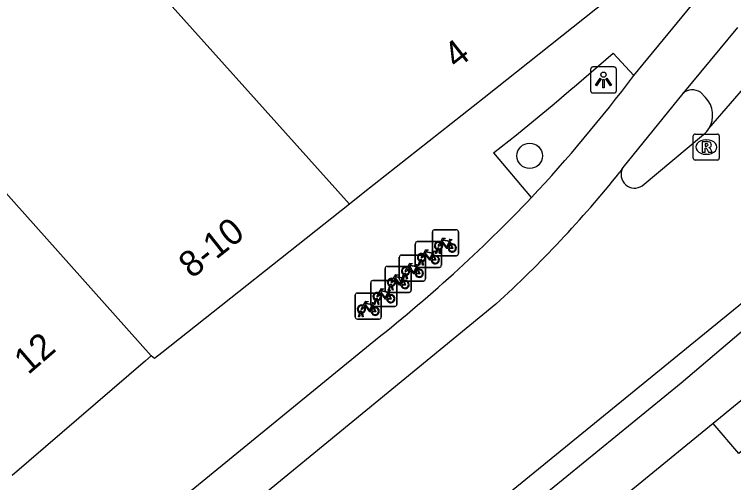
# Model space of a CAD drawing. Extents: x 160664 to 161506, y 382245 to 383288.
# Drawn here: x 161277.95 to 161305.61, y 383036.31 to 383054.32 of the extents above; entities that cross this region are included whole.
import ezdxf

# ---------------------------------------------------------------- set-up
doc = ezdxf.new("R2010")
doc.units = 0
for name, color, linetype in [('IMGEO_Boom', 7, 'Continuous'), ('IMGEO_Fietsenrek', 7, 'Continuous'), ('IMGEO_Fietspad_gesloten', 7, 'Continuous'), ('IMGEO_Fietspad_open', 7, 'Continuous'), ('IMGEO_Lichtpunt', 7, 'Continuous'), ('IMGEO_Pand', 7, 'Continuous'), ('IMGEO_Pand_nummerreeks', 7, 'Continuous'), ('IMGEO_Rijbaan_lokaal_gesloten', 7, 'Continuous'), ('IMGEO_Rioolput', 7, 'Continuous'), ('IMGEO_Voetpad_gesloten', 7, 'Continuous'), ('IMGEO_Voetpad_open', 7, 'Continuous')]:
    doc.layers.add(name, color=color, linetype=linetype)

msp = doc.modelspace()

# ---------------------------------------------------------------- linework, layer by layer
at = {"layer": 'IMGEO_Boom'}
msp.add_circle((161297.767, 383048.882), 0.489, dxfattribs=at)
at = {"layer": 'IMGEO_Fietsenrek'}
for p, q in [((161294.024, 383045.113), (161294.024, 383045.954)), ((161294.024, 383045.954), (161294.024, 383045.113)), ((161294.099, 383046.038), (161294.94, 383046.038)), ((161294.94, 383046.038), (161294.099, 383046.038)), ((161295.024, 383045.963), (161295.024, 383045.122)), ((161295.024, 383045.122), (161295.024, 383045.963)), ((161293.445, 383045.588), (161294.286, 383045.588)), ((161294.286, 383045.588), (161293.445, 383045.588)), ((161294.711, 383045.587), (161294.747, 383045.492)), ((161293.37, 383044.663), (161293.37, 383045.504)), ((161293.37, 383045.504), (161293.37, 383044.663)), ((161294.151, 383045.122), (161294.19, 383045.282)), ((161294.22, 383045.27), (161294.185, 383045.122)), ((161294.262, 383045.294), (161294.261, 383045.298)), ((161294.303, 383045.122), (161294.269, 383045.264)), ((161294.293, 383045.305), (161294.294, 383045.298)), ((161294.301, 383045.268), (161294.336, 383045.122)), ((161294.37, 383045.513), (161294.37, 383044.672)), ((161294.37, 383044.672), (161294.37, 383045.513)), ((161292.83, 383045.065), (161293.671, 383045.065)), ((161293.671, 383045.065), (161292.83, 383045.065)), ((161293.755, 383044.99), (161293.755, 383044.149)), ((161293.755, 383044.149), (161293.755, 383044.99)), ((161294.057, 383045.137), (161294.093, 383045.042)), ((161294.949, 383045.038), (161294.108, 383045.038)), ((161294.108, 383045.038), (161294.949, 383045.038)), ((161294.185, 383045.122), (161294.151, 383045.122)), ((161294.336, 383045.122), (161294.303, 383045.122)), ((161292.755, 383044.14), (161292.755, 383044.981)), ((161292.755, 383044.981), (161292.755, 383044.14)), ((161293.497, 383044.672), (161293.536, 383044.832)), ((161293.566, 383044.82), (161293.531, 383044.672)), ((161293.608, 383044.844), (161293.607, 383044.848)), ((161293.649, 383044.672), (161293.615, 383044.814)), ((161293.639, 383044.855), (161293.64, 383044.848)), ((161293.647, 383044.818), (161293.682, 383044.672)), ((161292.208, 383043.707), (161292.208, 383044.548)), ((161292.208, 383044.548), (161292.208, 383043.707)), ((161292.283, 383044.632), (161293.124, 383044.632)), ((161293.124, 383044.632), (161292.283, 383044.632)), ((161293.208, 383044.557), (161293.208, 383043.716)), ((161293.208, 383043.716), (161293.208, 383044.557)), ((161293.442, 383044.614), (161293.478, 383044.519)), ((161294.295, 383044.588), (161293.454, 383044.588)), ((161293.454, 383044.588), (161294.295, 383044.588)), ((161293.531, 383044.672), (161293.497, 383044.672)), ((161293.682, 383044.672), (161293.649, 383044.672)), ((161292.882, 383044.149), (161292.921, 383044.309)), ((161292.895, 383044.181), (161292.931, 383044.086)), ((161292.951, 383044.297), (161292.916, 383044.149)), ((161292.993, 383044.321), (161292.992, 383044.325)), ((161293.034, 383044.149), (161293, 383044.291)), ((161293.024, 383044.332), (161293.025, 383044.325)), ((161293.032, 383044.295), (161293.067, 383044.149)), ((161291.658, 383043.162), (161291.658, 383044.003)), ((161291.658, 383044.003), (161291.658, 383043.162)), ((161291.733, 383044.087), (161292.574, 383044.087)), ((161292.574, 383044.087), (161291.733, 383044.087)), ((161292.446, 383043.888), (161292.445, 383043.892)), ((161292.477, 383043.899), (161292.478, 383043.892)), ((161292.658, 383044.012), (161292.658, 383043.171)), ((161292.658, 383043.171), (161292.658, 383044.012)), ((161293.68, 383044.065), (161292.839, 383044.065)), ((161292.839, 383044.065), (161293.68, 383044.065)), ((161292.916, 383044.149), (161292.882, 383044.149)), ((161293.067, 383044.149), (161293.034, 383044.149)), ((161291.132, 383043.605), (161291.973, 383043.605)), ((161291.973, 383043.605), (161291.132, 383043.605)), ((161293.133, 383043.632), (161292.292, 383043.632)), ((161292.292, 383043.632), (161293.133, 383043.632)), ((161292.335, 383043.716), (161292.374, 383043.876)), ((161292.369, 383043.716), (161292.335, 383043.716)), ((161292.345, 383043.636), (161292.381, 383043.541)), ((161292.404, 383043.864), (161292.369, 383043.716)), ((161292.487, 383043.716), (161292.453, 383043.858)), ((161292.485, 383043.862), (161292.52, 383043.716)), ((161292.52, 383043.716), (161292.487, 383043.716)), ((161291.057, 383042.68), (161291.057, 383043.521)), ((161291.057, 383043.521), (161291.057, 383042.68)), ((161291.785, 383043.171), (161291.824, 383043.331)), ((161291.896, 383043.343), (161291.895, 383043.347)), ((161291.927, 383043.354), (161291.928, 383043.347)), ((161292.057, 383043.53), (161292.057, 383042.689)), ((161292.057, 383042.689), (161292.057, 383043.53)), ((161292.583, 383043.087), (161291.742, 383043.087)), ((161291.742, 383043.087), (161292.583, 383043.087)), ((161291.744, 383043.154), (161291.78, 383043.059)), ((161291.819, 383043.171), (161291.785, 383043.171)), ((161291.854, 383043.319), (161291.819, 383043.171)), ((161291.937, 383043.171), (161291.903, 383043.313)), ((161291.935, 383043.317), (161291.97, 383043.171)), ((161291.97, 383043.171), (161291.937, 383043.171)), ((161291.184, 383042.689), (161291.223, 383042.849)), ((161291.253, 383042.837), (161291.218, 383042.689)), ((161291.295, 383042.861), (161291.294, 383042.865)), ((161291.336, 383042.689), (161291.302, 383042.831)), ((161291.326, 383042.872), (161291.327, 383042.865)), ((161291.334, 383042.835), (161291.369, 383042.689)), ((161291.982, 383042.605), (161291.141, 383042.605)), ((161291.141, 383042.605), (161291.982, 383042.605)), ((161291.218, 383042.689), (161291.184, 383042.689)), ((161291.369, 383042.689), (161291.336, 383042.689))]:
    msp.add_line(p, q, dxfattribs=at)
for points in [[(161294.358, 383045.512), (161294.306, 383045.422), (161294.266, 383045.397), (161294.267, 383045.444), (161294.322, 383045.538)], [(161294.337, 383045.564), (161294.432, 383045.728), (161294.518, 383045.714), (161294.52, 383045.705), (161294.464, 383045.694), (161294.437, 383045.649), (161294.693, 383045.608)], [(161294.633, 383045.32), (161294.583, 383045.32), (161294.392, 383045.571), (161294.373, 383045.539)], [(161294.68, 383045.583), (161294.423, 383045.624), (161294.406, 383045.595), (161294.573, 383045.375), (161294.68, 383045.583)], [(161294.728, 383045.485), (161294.698, 383045.562), (161294.589, 383045.344), (161294.632, 383045.344)], [(161294.693, 383045.608), (161294.718, 383045.657), (161294.712, 383045.661), (161294.689, 383045.665), (161294.677, 383045.672), (161294.676, 383045.675), (161294.678, 383045.68), (161294.773, 383045.665), (161294.775, 383045.655), (161294.765, 383045.642), (161294.753, 383045.636), (161294.739, 383045.642), (161294.711, 383045.587)], [(161293.683, 383045.114), (161293.778, 383045.278), (161293.864, 383045.264), (161293.866, 383045.255), (161293.81, 383045.244), (161293.783, 383045.199), (161294.039, 383045.158)], [(161294.662, 383045.344), (161294.782, 383045.343), (161294.738, 383045.457)], [(161294.758, 383045.464), (161294.813, 383045.319), (161294.663, 383045.319)], [(161293.704, 383045.062), (161293.652, 383044.972), (161293.612, 383044.947), (161293.613, 383044.994), (161293.668, 383045.088)], [(161293.979, 383044.87), (161293.929, 383044.87), (161293.738, 383045.121), (161293.719, 383045.089)], [(161294.026, 383045.133), (161293.769, 383045.174), (161293.752, 383045.145), (161293.919, 383044.925), (161294.026, 383045.133)], [(161294.074, 383045.035), (161294.044, 383045.112), (161293.935, 383044.894), (161293.978, 383044.894)], [(161294.008, 383044.894), (161294.128, 383044.893), (161294.084, 383045.007)], [(161294.104, 383045.014), (161294.159, 383044.869), (161294.009, 383044.869)], [(161294.039, 383045.158), (161294.064, 383045.207), (161294.058, 383045.211), (161294.035, 383045.215), (161294.023, 383045.222), (161294.022, 383045.225), (161294.024, 383045.23), (161294.119, 383045.215), (161294.121, 383045.205), (161294.111, 383045.192), (161294.099, 383045.186), (161294.085, 383045.192), (161294.057, 383045.137)], [(161293.068, 383044.591), (161293.163, 383044.755), (161293.249, 383044.741), (161293.251, 383044.732), (161293.195, 383044.721), (161293.168, 383044.676), (161293.424, 383044.635)], [(161293.089, 383044.539), (161293.037, 383044.449), (161292.997, 383044.424), (161292.998, 383044.471), (161293.053, 383044.565)], [(161293.364, 383044.347), (161293.314, 383044.347), (161293.123, 383044.598), (161293.104, 383044.566)], [(161293.411, 383044.61), (161293.154, 383044.651), (161293.137, 383044.622), (161293.304, 383044.402), (161293.411, 383044.61)], [(161293.459, 383044.512), (161293.429, 383044.589), (161293.32, 383044.371), (161293.363, 383044.371)], [(161293.393, 383044.371), (161293.513, 383044.37), (161293.469, 383044.484)], [(161293.489, 383044.491), (161293.544, 383044.346), (161293.394, 383044.346)], [(161293.424, 383044.635), (161293.449, 383044.684), (161293.443, 383044.688), (161293.42, 383044.692), (161293.408, 383044.699), (161293.407, 383044.702), (161293.409, 383044.707), (161293.504, 383044.692), (161293.506, 383044.682), (161293.496, 383044.669), (161293.484, 383044.663), (161293.47, 383044.669), (161293.442, 383044.614)], [(161292.521, 383044.158), (161292.616, 383044.322), (161292.702, 383044.308), (161292.704, 383044.299), (161292.648, 383044.288), (161292.621, 383044.243), (161292.877, 383044.202)], [(161292.817, 383043.914), (161292.767, 383043.914), (161292.576, 383044.165), (161292.557, 383044.133)], [(161292.864, 383044.177), (161292.607, 383044.218), (161292.59, 383044.189), (161292.757, 383043.969), (161292.864, 383044.177)], [(161292.912, 383044.079), (161292.882, 383044.156), (161292.773, 383043.938), (161292.816, 383043.938)], [(161292.877, 383044.202), (161292.902, 383044.251), (161292.896, 383044.255), (161292.873, 383044.259), (161292.861, 383044.266), (161292.86, 383044.269), (161292.862, 383044.274), (161292.957, 383044.259), (161292.959, 383044.249), (161292.949, 383044.236), (161292.937, 383044.23), (161292.923, 383044.236), (161292.895, 383044.181)], [(161292.542, 383044.106), (161292.49, 383044.016), (161292.45, 383043.991), (161292.451, 383044.038), (161292.506, 383044.132)], [(161292.846, 383043.938), (161292.966, 383043.937), (161292.922, 383044.051)], [(161292.942, 383044.058), (161292.997, 383043.913), (161292.847, 383043.913)], [(161291.971, 383043.613), (161292.066, 383043.777), (161292.152, 383043.763), (161292.154, 383043.754), (161292.098, 383043.743), (161292.071, 383043.698), (161292.327, 383043.657)], [(161292.267, 383043.369), (161292.217, 383043.369), (161292.026, 383043.62), (161292.007, 383043.588)], [(161292.314, 383043.632), (161292.057, 383043.673), (161292.04, 383043.644), (161292.207, 383043.424), (161292.314, 383043.632)], [(161292.362, 383043.534), (161292.332, 383043.611), (161292.223, 383043.393), (161292.266, 383043.393)], [(161292.327, 383043.657), (161292.352, 383043.706), (161292.346, 383043.71), (161292.323, 383043.714), (161292.311, 383043.721), (161292.31, 383043.724), (161292.312, 383043.729), (161292.407, 383043.714), (161292.409, 383043.704), (161292.399, 383043.691), (161292.387, 383043.685), (161292.373, 383043.691), (161292.345, 383043.636)], [(161291.992, 383043.561), (161291.94, 383043.471), (161291.9, 383043.446), (161291.901, 383043.493), (161291.956, 383043.587)], [(161292.296, 383043.393), (161292.416, 383043.392), (161292.372, 383043.506)], [(161292.392, 383043.513), (161292.447, 383043.368), (161292.297, 383043.368)], [(161291.391, 383043.079), (161291.339, 383042.989), (161291.299, 383042.964), (161291.3, 383043.011), (161291.355, 383043.105)], [(161291.37, 383043.131), (161291.465, 383043.295), (161291.551, 383043.281), (161291.553, 383043.272), (161291.497, 383043.261), (161291.47, 383043.216), (161291.726, 383043.175)], [(161291.666, 383042.887), (161291.616, 383042.887), (161291.425, 383043.138), (161291.406, 383043.106)], [(161291.713, 383043.15), (161291.456, 383043.191), (161291.439, 383043.162), (161291.606, 383042.942), (161291.713, 383043.15)], [(161291.761, 383043.052), (161291.731, 383043.129), (161291.622, 383042.911), (161291.665, 383042.911)], [(161291.726, 383043.175), (161291.751, 383043.224), (161291.745, 383043.228), (161291.722, 383043.232), (161291.71, 383043.239), (161291.709, 383043.242), (161291.711, 383043.247), (161291.806, 383043.232), (161291.808, 383043.222), (161291.798, 383043.209), (161291.786, 383043.203), (161291.772, 383043.209), (161291.744, 383043.154)], [(161291.695, 383042.911), (161291.815, 383042.91), (161291.771, 383043.024)], [(161291.791, 383043.031), (161291.846, 383042.886), (161291.696, 383042.886)]]:
    msp.add_lwpolyline(points, dxfattribs=at)
for centre, radius, start, end in [((161294.102, 383045.96), 0.0779, 92.4484, 184.2845), ((161294.102, 383045.96), 0.0779, 92.4484, 184.2845), ((161294.946, 383045.96), 0.0779, 2.4484, 94.2845), ((161294.946, 383045.96), 0.0779, 2.4484, 94.2845), ((161293.448, 383045.51), 0.0779, 92.4484, 184.2845), ((161293.448, 383045.51), 0.0779, 92.4484, 184.2845), ((161294.264, 383045.423), 0.159, 62.6766, 242.1369), ((161294.264, 383045.423), 0.129, 63.3192, 238.903), ((161294.292, 383045.51), 0.0779, 2.4484, 94.2845), ((161294.292, 383045.51), 0.0779, 2.4484, 94.2845), ((161294.264, 383045.423), 0.159, 283.5766, 46.6042), ((161294.244, 383045.294), 0.0499, 12.8025, 158.6934), ((161294.264, 383045.423), 0.159, 253.9967, 271.7867), ((161294.244, 383045.294), 0.0174, 12.8025, 163.4502), ((161294.264, 383045.423), 0.129, 253.415, 269.0204), ((161294.264, 383045.423), 0.129, 283.6043, 43.4302), ((161294.791, 383045.339), 0.159, 113.3408, 178.3217), ((161294.791, 383045.339), 0.159, 187.0065, 105.7708), ((161294.791, 383045.339), 0.129, 113.923, 177.9556), ((161294.791, 383045.339), 0.129, 188.6715, 104.5883), ((161292.833, 383044.987), 0.0779, 92.4484, 184.2845), ((161292.833, 383044.987), 0.0779, 92.4484, 184.2845), ((161293.61, 383044.973), 0.159, 62.6766, 242.1369), ((161293.61, 383044.973), 0.129, 63.3192, 238.903), ((161293.61, 383044.973), 0.129, 283.6043, 43.4302), ((161293.61, 383044.973), 0.159, 283.5766, 46.6042), ((161293.677, 383044.987), 0.0779, 2.4484, 94.2845), ((161293.677, 383044.987), 0.0779, 2.4484, 94.2845), ((161294.137, 383044.889), 0.159, 113.3408, 178.3217), ((161294.137, 383044.889), 0.159, 187.0065, 105.7708), ((161294.137, 383044.889), 0.129, 113.923, 177.9556), ((161294.137, 383044.889), 0.129, 188.6715, 104.5883), ((161294.102, 383045.116), 0.0779, 182.4484, 274.2845), ((161294.102, 383045.116), 0.0779, 182.4484, 274.2845), ((161294.946, 383045.116), 0.0779, 272.4484, 4.2845), ((161294.946, 383045.116), 0.0779, 272.4484, 4.2845), ((161293.59, 383044.844), 0.0499, 12.8025, 158.6934), ((161293.61, 383044.973), 0.159, 253.9967, 271.7867), ((161293.59, 383044.844), 0.0174, 12.8025, 163.4502), ((161293.61, 383044.973), 0.129, 253.415, 269.0204), ((161292.286, 383044.554), 0.0779, 92.4484, 184.2845), ((161292.286, 383044.554), 0.0779, 92.4484, 184.2845), ((161292.995, 383044.45), 0.159, 62.6766, 242.1369), ((161292.995, 383044.45), 0.129, 63.3192, 238.903), ((161292.995, 383044.45), 0.129, 283.6043, 43.4302), ((161292.995, 383044.45), 0.159, 283.5766, 46.6042), ((161293.13, 383044.554), 0.0779, 2.4484, 94.2845), ((161293.13, 383044.554), 0.0779, 2.4484, 94.2845), ((161293.522, 383044.366), 0.159, 113.3408, 178.3217), ((161293.522, 383044.366), 0.159, 187.0065, 105.7708), ((161293.448, 383044.666), 0.0779, 182.4484, 274.2845), ((161293.448, 383044.666), 0.0779, 182.4484, 274.2845), ((161293.522, 383044.366), 0.129, 113.923, 177.9556), ((161293.522, 383044.366), 0.129, 188.6715, 104.5883), ((161294.292, 383044.666), 0.0779, 272.4484, 4.2845), ((161294.292, 383044.666), 0.0779, 272.4484, 4.2845), ((161292.448, 383044.017), 0.159, 62.6766, 242.1369), ((161292.975, 383044.321), 0.0499, 12.8025, 158.6934), ((161292.995, 383044.45), 0.159, 253.9967, 271.7867), ((161292.975, 383044.321), 0.0174, 12.8025, 163.4502), ((161292.995, 383044.45), 0.129, 253.415, 269.0204), ((161291.736, 383044.009), 0.0779, 92.4484, 184.2845), ((161291.736, 383044.009), 0.0779, 92.4484, 184.2845), ((161292.448, 383044.017), 0.129, 63.3192, 238.903), ((161292.428, 383043.888), 0.0499, 12.8025, 158.6934), ((161292.428, 383043.888), 0.0174, 12.8025, 163.4502), ((161292.448, 383044.017), 0.129, 253.415, 269.0204), ((161292.448, 383044.017), 0.129, 283.6043, 43.4302), ((161292.448, 383044.017), 0.159, 283.5766, 46.6042), ((161292.58, 383044.009), 0.0779, 2.4484, 94.2845), ((161292.58, 383044.009), 0.0779, 2.4484, 94.2845), ((161292.833, 383044.143), 0.0779, 182.4484, 274.2845), ((161292.833, 383044.143), 0.0779, 182.4484, 274.2845), ((161292.975, 383043.933), 0.159, 113.3408, 178.3217), ((161292.975, 383043.933), 0.159, 187.0065, 105.7708), ((161292.975, 383043.933), 0.129, 113.923, 177.9556), ((161292.975, 383043.933), 0.129, 188.6715, 104.5883), ((161293.677, 383044.143), 0.0779, 272.4484, 4.2845), ((161293.677, 383044.143), 0.0779, 272.4484, 4.2845), ((161291.135, 383043.527), 0.0779, 92.4484, 184.2845), ((161291.135, 383043.527), 0.0779, 92.4484, 184.2845), ((161291.898, 383043.472), 0.159, 62.6766, 242.1369), ((161291.979, 383043.527), 0.0779, 2.4484, 94.2845), ((161291.979, 383043.527), 0.0779, 2.4484, 94.2845), ((161292.286, 383043.71), 0.0779, 182.4484, 274.2845), ((161292.286, 383043.71), 0.0779, 182.4484, 274.2845), ((161292.448, 383044.017), 0.159, 253.9967, 271.7867), ((161293.13, 383043.71), 0.0779, 272.4484, 4.2845), ((161293.13, 383043.71), 0.0779, 272.4484, 4.2845), ((161291.898, 383043.472), 0.129, 63.3192, 238.903), ((161291.878, 383043.343), 0.0499, 12.8025, 158.6934), ((161291.878, 383043.343), 0.0174, 12.8025, 163.4502), ((161291.898, 383043.472), 0.129, 253.415, 269.0204), ((161291.898, 383043.472), 0.129, 283.6043, 43.4302), ((161291.898, 383043.472), 0.159, 283.5766, 46.6042), ((161292.425, 383043.388), 0.159, 113.3408, 178.3217), ((161292.425, 383043.388), 0.159, 187.0065, 105.7708), ((161292.425, 383043.388), 0.129, 113.923, 177.9556), ((161292.425, 383043.388), 0.129, 188.6715, 104.5883), ((161291.297, 383042.99), 0.159, 62.6766, 242.1369), ((161291.297, 383042.99), 0.129, 63.3192, 238.903), ((161291.297, 383042.99), 0.129, 283.6043, 43.4302), ((161291.297, 383042.99), 0.159, 283.5766, 46.6042), ((161291.736, 383043.165), 0.0779, 182.4484, 274.2845), ((161291.736, 383043.165), 0.0779, 182.4484, 274.2845), ((161291.824, 383042.906), 0.159, 113.3408, 178.3217), ((161291.824, 383042.906), 0.159, 187.0065, 105.7708), ((161291.898, 383043.472), 0.159, 253.9967, 271.7867), ((161292.58, 383043.165), 0.0779, 272.4484, 4.2845), ((161292.58, 383043.165), 0.0779, 272.4484, 4.2845), ((161291.277, 383042.861), 0.0499, 12.8025, 158.6934), ((161291.297, 383042.99), 0.159, 253.9967, 271.7867), ((161291.277, 383042.861), 0.0174, 12.8025, 163.4502), ((161291.297, 383042.99), 0.129, 253.415, 269.0204), ((161291.824, 383042.906), 0.129, 113.923, 177.9556), ((161291.824, 383042.906), 0.129, 188.6715, 104.5883), ((161291.135, 383042.683), 0.0779, 182.4484, 274.2845), ((161291.135, 383042.683), 0.0779, 182.4484, 274.2845), ((161291.979, 383042.683), 0.0779, 272.4484, 4.2845), ((161291.979, 383042.683), 0.0779, 272.4484, 4.2845)]:
    msp.add_arc(centre, radius, start, end, dxfattribs=at)
at = {"layer": 'IMGEO_Fietspad_gesloten'}
for points in [[(161301.768, 383051.969), (161305.133, 383056.067)], [(161305.752, 383053.82), (161303.66, 383051.286)], [(161303.66, 383051.286), (161301.354, 383048.429)], [(161278.293, 383030.735), (161291.628, 383041.642)]]:
    msp.add_lwpolyline(points, dxfattribs=at)
for centre, radius, start, end in [((161255.018, 383087.16), 58.515, 317.0377, 323.02974), ((161256.229, 383086.872), 57.435, 308.04844, 316.42451)]:
    msp.add_arc(centre, radius, start, end, dxfattribs=at)
at = {"layer": 'IMGEO_Fietspad_open'}
for points in [[(161281.213, 383022.004), (161283.874, 383024.079), (161294.176, 383032.458), (161303.586, 383040.156), (161307.688, 383043.645), (161309.184, 383045.016)], [(161310.581, 383043.303), (161304.816, 383038.586)], [(161304.816, 383038.586), (161300.887, 383035.375)]]:
    msp.add_lwpolyline(points, dxfattribs=at)
at = {"layer": 'IMGEO_Lichtpunt'}
for p, q in [((161300.105, 383052.205), (161300.105, 383051.398)), ((161300.105, 383052.205), (161300.105, 383051.398)), ((161301.007, 383052.3), (161300.199, 383052.3)), ((161301.007, 383052.3), (161300.199, 383052.3)), ((161301.101, 383051.398), (161301.101, 383052.205)), ((161301.101, 383051.398), (161301.101, 383052.205)), ((161300.199, 383051.304), (161301.007, 383051.304)), ((161300.199, 383051.304), (161301.007, 383051.304))]:
    msp.add_line(p, q, dxfattribs=at)
for points in [[(161300.479, 383051.869), (161300.518, 383051.841), (161300.33, 383051.579), (161300.292, 383051.606), (161300.479, 383051.869)], [(161300.581, 383051.821), (161300.628, 383051.821), (161300.628, 383051.499), (161300.581, 383051.499), (161300.581, 383051.821)], [(161300.691, 383051.841), (161300.729, 383051.868), (161300.916, 383051.606), (161300.877, 383051.578), (161300.691, 383051.841)]]:
    msp.add_lwpolyline(points, dxfattribs=at)
msp.add_circle((161300.604, 383052.003), 0.0994, dxfattribs=at)
for centre, start, end in [((161300.199, 383052.205), 90, 180), ((161300.199, 383052.205), 90, 180), ((161301.007, 383052.205), 0, 90), ((161301.007, 383052.205), 0, 90), ((161300.199, 383051.398), 180, 270), ((161300.199, 383051.398), 180, 270), ((161301.007, 383051.398), 270, 0), ((161301.007, 383051.398), 270, 360)]:
    msp.add_arc(centre, 0.0946, start, end, dxfattribs=at)
at = {"layer": 'IMGEO_Pand'}
for points in [[(161290.842, 383047.025), (161282.01, 383056.885)], [(161269.369, 383055.032), (161273.299, 383050.573), (161274.313, 383051.479), (161277.138, 383048.317), (161276.975, 383048.172), (161283.209, 383041.194)], [(161300.704, 383054.827), (161300.316, 383054.527), (161298.127, 383052.794), (161296.012, 383051.119), (161291.367, 383047.441), (161290.842, 383047.025)], [(161290.842, 383047.025), (161283.621, 383041.308), (161283.339, 383041.084), (161283.209, 383041.194)], [(161283.209, 383041.194), (161282.99, 383041.002), (161277.874, 383036.582)]]:
    msp.add_lwpolyline(points, dxfattribs=at)
at = {"layer": 'IMGEO_Rijbaan_lokaal_gesloten'}
for points in [[(161304.655, 383049.934), (161306.902, 383052.528)], [(161302.093, 383047.734), (161304.456, 383049.704)], [(161301.354, 383048.429), (161301.228, 383048.25)], [(161308.831, 383045.582), (161308.79, 383045.556), (161283.116, 383024.598)], [(161296.469, 383043.181), (161281.683, 383031.047), (161279.453, 383029.258)]]:
    msp.add_lwpolyline(points, dxfattribs=at)
for centre, radius, start, end in [((161303.81, 383050.464), 0.997, 310.362, 327.9041), ((161301.8, 383048.162), 0.52, 149.0818, 228.8546), ((161267.017, 383075.601), 43.8, 312.2543, 321.359), ((161301.799, 383048.16), 0.518, 228.8539, 304.6565)]:
    msp.add_arc(centre, radius, start, end, dxfattribs=at)
at = {"layer": 'IMGEO_Rioolput'}
for p, q in [((161304.132, 383049.721), (161304.984, 383049.721)), ((161304.057, 383048.795), (161304.057, 383049.647)), ((161304.545, 383049.501), (161304.57, 383049.501)), ((161305.058, 383049.647), (161305.058, 383048.795)), ((161304.568, 383048.941), (161304.543, 383048.941)), ((161304.984, 383048.721), (161304.132, 383048.721))]:
    msp.add_line(p, q, dxfattribs=at)
for points in [[(161304.132, 383049.721), (161304.984, 383049.721)], [(161304.057, 383048.795), (161304.057, 383049.647)], [(161304.646, 383049.419), (161304.394, 383049.421), (161304.394, 383049.021)], [(161305.058, 383049.647), (161305.058, 383048.795)], [(161304.394, 383049.021), (161304.518, 383049.021), (161304.518, 383049.183), (161304.529, 383049.183)], [(161304.572, 383049.34), (161304.518, 383049.34), (161304.518, 383049.259)], [(161304.518, 383049.259), (161304.57, 383049.259)], [(161304.576, 383049.154), (161304.647, 383049.021), (161304.787, 383049.021), (161304.722, 383049.147)], [(161304.984, 383048.721), (161304.132, 383048.721)]]:
    msp.add_lwpolyline(points, dxfattribs=at)
for centre, radius, start, end in [((161304.134, 383049.645), 0.0765, 91.552, 178.448), ((161304.134, 383049.645), 0.0765, 91.552, 178.448), ((161304.982, 383049.645), 0.0765, 1.552, 88.448), ((161304.982, 383049.645), 0.0765, 1.552, 88.448), ((161304.645, 383049.309), 0.109, 350.3612, 89.416), ((161304.528, 383049.13), 0.0533, 26.0293, 88.6989), ((161304.554, 383049.448), 0.19, 274.7715, 282.9687), ((161304.578, 383049.244), 0.0964, 77.0061, 93.1865), ((161304.592, 383049.301), 0.0378, 276.6634, 79.6772), ((161304.643, 383049.309), 0.112, 277.5842, 350.9817), ((161304.627, 383049.094), 0.108, 29.5134, 73.7905), ((161304.134, 383048.797), 0.0765, 181.552, 268.448), ((161304.134, 383048.797), 0.0765, 181.552, 268.448), ((161304.982, 383048.797), 0.0765, 271.552, 358.448), ((161304.982, 383048.797), 0.0765, 271.552, 358.448)]:
    msp.add_arc(centre, radius, start, end, dxfattribs=at)
for centre, major_axis, ratio, start_param, end_param in [((161304.544, 383049.221), (-0.387, 0.002), 0.722429, 4.712389, 7.853982), ((161304.569, 383049.221), (-0.39, 0.002), 0.717154, 1.570796, 4.712389)]:
    msp.add_ellipse(centre, major_axis=major_axis, ratio=ratio, start_param=start_param, end_param=end_param, dxfattribs=at)
at = {"layer": 'IMGEO_Voetpad_gesloten'}
msp.add_lwpolyline([(161304.34, 383051.327), (161304.53, 383051.125)], dxfattribs=at)
for centre, radius, start, end in [((161304.028, 383050.84), 0.578, 57.3501, 129.5508), ((161303.828, 383050.449), 0.974, 328.0731, 43.9099)]:
    msp.add_arc(centre, radius, start, end, dxfattribs=at)
at = {"layer": 'IMGEO_Voetpad_open'}
for points in [[(161300.977, 383052.837), (161301.768, 383051.969)], [(161297.839, 383047.281), (161296.382, 383048.995)], [(161310.581, 383043.303), (161311.538, 383042.11), (161305.813, 383037.43), (161304.816, 383038.586)]]:
    msp.add_lwpolyline(points, dxfattribs=at)
msp.add_arc((161226.189, 383137.613), 113.05, 308.38189, 311.41787, dxfattribs=at)

# ---------------------------------------------------------------- texts
at = {"layer": 'IMGEO_Pand_nummerreeks'}
for s, rotation, p in [('4', 38.3779, (161294.959, 383052.198)), ('8-10', 38.3693, (161284.777, 383044.137)), ('12', 40.8253, (161278.485, 383040.439))]:
    msp.add_text(s, height=1, rotation=rotation, dxfattribs=at).set_placement(p)

doc.saveas('drawing.dxf')
